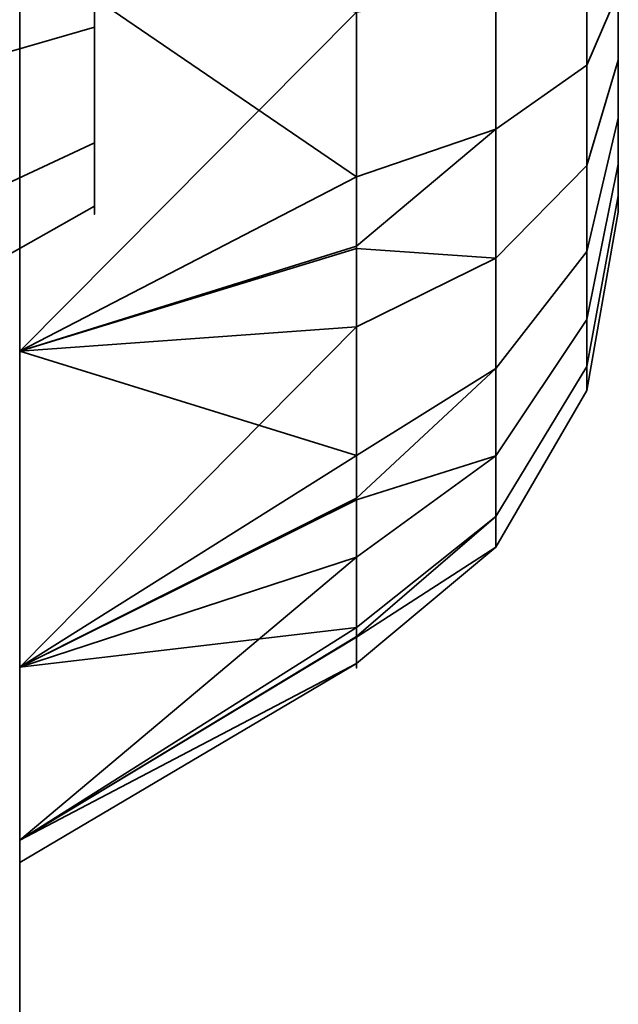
# Model space of a CAD drawing. Header units: millimetres. Extents: x -603 to 3703, y -115 to 193.
# Tile 459 of 656: x 2485.5 to 2486.3, y -14.155 to -12.84. Entities that reach past the tile are written whole.
import ezdxf

# ---------------------------------------------------------------- set-up
doc = ezdxf.new("R2010")
doc.units = ezdxf.units.MM
doc.layers.add('151', color=7, linetype='Continuous', true_color=0xffffff)

# ---------------------------------------------------------------- blocks, each defined once
blk = doc.blocks.new('UG_SURFACE_003')
at = {"layer": '151', "color": 252, "linetype": 'Continuous', "lineweight": 35}
for points in [[(3703.0001, -18, 2212.25), (3703.0001, 174.4, 2212.25), (2296.9999, 174.4, 2212.25), (2296.9999, -18, 2212.25)], [(2447, -18, 2062.2499), (2447, 174.4, 2062.2499), (3553, 174.4, 2062.2499), (3553, -18, 2062.2499)]]:
    blk.add_3dface(points, dxfattribs=at)
blk = doc.blocks.new('UG_SURFACE_165')
at = {"layer": '151', "color": 252, "linetype": 'Continuous', "lineweight": 35}
for points in [[(2485.5001, -29.92, 2021.75), (2485.5001, 14.42, 2021.75), (2485.5001, 14.42, -7.75), (2485.5001, -29.92, -7.75)], [(2487, -29.92, 2020.2501), (2487, 14.42, 2020.2501), (2485.5001, 14.42, 2021.75), (2485.5001, -29.92, 2021.75)], [(2485.5001, -29.92, -7.75), (2485.5001, 14.42, -7.75), (2487, 14.42, -7.75), (2487, -29.92, -7.75)]]:
    blk.add_3dface(points, dxfattribs=at)
blk = doc.blocks.new('UG_SURFACE_166')
at = {"layer": '151', "color": 252, "linetype": 'Continuous', "lineweight": 35}
for points in [[(2485.5001, -29.92, 2021.75), (2485.5001, 14.42, 2021.75), (2485.5001, 14.42, -7.75), (2485.5001, -29.92, -7.75)], [(2487, -29.92, 2020.2501), (2487, 14.42, 2020.2501), (2485.5001, 14.42, 2021.75), (2485.5001, -29.92, 2021.75)], [(2485.5001, -29.92, -7.75), (2485.5001, 14.42, -7.75), (2487, 14.42, -7.75), (2487, -29.92, -7.75)]]:
    blk.add_3dface(points, dxfattribs=at)
blk = doc.blocks.new('UG_SURFACE_167')
at = {"layer": '151', "color": 252, "linetype": 'Continuous', "lineweight": 35}
for points in [[(2485.5001, -29.92, 2021.75), (3514.4999, -29.92, 2021.75), (3514.4999, 14.42, 2021.75), (2485.5001, 14.42, 2021.75)], [(2485.5001, -29.92, 2021.75), (2485.5001, 14.42, 2021.75), (2487, 14.42, 2020.2501), (2487, -29.92, 2020.2501)]]:
    blk.add_3dface(points, dxfattribs=at)
blk = doc.blocks.new('UG_SURFACE_172')
at = {"layer": '151', "color": 252, "linetype": 'Continuous', "lineweight": 35}
for points in [[(2484.8001, -26.0201, 981.25), (2484.8001, -5.6, 981.25), (2485.5001, -5.6, 981.25), (2485.5001, -26.0201, 981.25)], [(2485.5001, -5.6, 981.25), (2485.5001, -14.686, 985.2349), (2485.5001, -15.1779, 984.9508)], [(2485.5001, -15.1779, 984.9508), (2485.5001, -15.7428, 984.8915), (2485.5001, -26.0201, 981.25), (2485.5001, -5.6, 981.25)], [(2485.5001, -5.6, 981.25), (2485.5001, -14.234, 986.25), (2485.5001, -14.3521, 985.6944)], [(2485.5001, -14.3521, 985.6944), (2485.5001, -14.686, 985.2349), (2485.5001, -5.6, 981.25)], [(2485.5001, -5.659, 1006.8141), (2485.5001, -14.234, 986.25), (2485.5001, -5.6, 981.25)], [(2485.3547, -6.3881, 1165.3718), (2485.5001, -5.659, 1165.6859), (2485.5001, -26.0201, 1173.3412)], [(2485.5001, -26.0201, 999.1588), (2485.5001, -5.659, 1006.8141), (2485.3547, -6.3881, 1007.1282)], [(2485.5001, -13.283, 995.933), (2485.5001, -12.7428, 996.1085), (2485.5001, -5.659, 1006.8141), (2485.5001, -26.0201, 999.1588)], [(2485.5001, -26.0201, 1173.3412), (2485.5001, -5.659, 1165.6859), (2485.5001, -7, 1166.25)], [(2485.5001, -14.3521, 986.8056), (2485.5001, -5.659, 1006.8141), (2485.5001, -11.3521, 994.1944)], [(2485.5001, -5.659, 1006.8141), (2485.5001, -14.3521, 986.8056), (2485.5001, -14.234, 986.25)], [(2485.5001, -26.0201, 1173.3412), (2485.3864, -26.2146, 1172.8238), (2485.3547, -6.3881, 1165.3718)], [(2485.3547, -6.3881, 1007.1282), (2485.3864, -26.2146, 999.6762), (2485.5001, -26.0201, 999.1588)], [(2485.5001, -12.1779, 1179.0491), (2485.5001, -11.686, 1178.7652), (2485.5001, -7, 1178.6225), (2485.5001, -14.3521, 1185.6943)], [(2485.5001, -26.0201, 1191.25), (2485.5001, -7, 1166.25), (2485.5001, -13.7051, 1176.9471)], [(2485.5001, -7, 1178.6225), (2485.5001, -9, 1191.25), (2485.5001, -14.234, 1186.25), (2485.5001, -14.3521, 1185.6943)], [(2485.5001, -7, 1166.25), (2485.5001, -26.0201, 1191.25), (2485.5001, -26.0201, 1173.3412)], [(2485.5001, -7, 1166.25), (2485.5001, -13.283, 1176.567), (2485.5001, -13.7051, 1176.9471)], [(2485.5001, -7, 1166.25), (2485.5001, -12.7428, 1176.3915), (2485.5001, -13.283, 1176.567)], [(2485.5001, -26.0201, 1191.25), (2485.5001, -9, 1191.25), (2484.8001, -9, 1191.25), (2484.8001, -26.0201, 1191.25)], [(2485.5001, -9, 1191.25), (2485.5001, -26.0201, 1191.25), (2485.5001, -15.7428, 1187.6086), (2485.5001, -15.1779, 1187.5491)], [(2485.5001, -15.1779, 1187.5491), (2485.5001, -14.686, 1187.2652), (2485.5001, -9, 1191.25)], [(2485.5001, -14.686, 1187.2652), (2485.5001, -14.3521, 1186.8056), (2485.5001, -9, 1191.25)], [(2485.5001, -14.3521, 1186.8056), (2485.5001, -14.234, 1186.25), (2485.5001, -9, 1191.25)], [(2485.5001, -15.1779, 987.5492), (2485.5001, -14.686, 987.2652), (2485.5001, -11.3521, 994.1944), (2485.5001, -11.686, 993.7348)], [(2485.5001, -11.3521, 994.1944), (2485.5001, -14.686, 987.2652), (2485.5001, -14.3521, 986.8056)], [(2485.5001, -16.7051, 987.0529), (2485.5001, -11.686, 993.7348), (2485.5001, -12.1779, 993.4508)], [(2485.5001, -11.686, 993.7348), (2485.5001, -15.7428, 987.6086), (2485.5001, -15.1779, 987.5492)], [(2485.5001, -11.686, 993.7348), (2485.5001, -16.7051, 987.0529), (2485.5001, -16.283, 987.433)], [(2485.5001, -16.283, 987.433), (2485.5001, -15.7428, 987.6086), (2485.5001, -11.686, 993.7348)], [(2485.5001, -14.3521, 1185.6943), (2485.5001, -12.7428, 1179.1085), (2485.5001, -12.1779, 1179.0491)], [(2485.5001, -12.1779, 993.4508), (2485.5001, -12.7428, 993.3915), (2485.5001, -16.7051, 987.0529)], [(2485.6, -12.85, 995.183), (2485.6, -12.6523, 995.2472), (2485.6, -12.4455, 995.2255), (2485.6, -12.6, 994.75)], [(2485.6, -12.85, 1178.183), (2485.6, -12.6523, 1178.2472), (2485.6, -12.4455, 1178.2255), (2485.6, -12.6, 1177.75)], [(2485.6, -12.6523, 994.2527), (2485.6, -12.85, 994.317), (2485.6, -13.0045, 994.4561), (2485.6, -12.6, 994.75)], [(2485.6, -13.0045, 994.4561), (2485.6, -13.0891, 994.6461), (2485.6, -13.0891, 994.854), (2485.6, -12.6, 994.75)], [(2485.6, -13.0891, 994.854), (2485.6, -13.0045, 995.0439), (2485.6, -12.85, 995.183), (2485.6, -12.6, 994.75)], [(2485.6, -12.6523, 1177.2528), (2485.6, -12.85, 1177.317), (2485.6, -13.0045, 1177.4561), (2485.6, -12.6, 1177.75)], [(2485.6, -13.0045, 1177.4561), (2485.6, -13.0891, 1177.646), (2485.6, -13.0891, 1177.8539), (2485.6, -12.6, 1177.75)], [(2485.6, -13.0891, 1177.8539), (2485.6, -13.0045, 1178.0438), (2485.6, -12.85, 1178.183), (2485.6, -12.6, 1177.75)], [(2486.1362, -12.6, 1176.8), (2486.1362, -12.9864, 1176.8821), (2485.95, -13.0499, 1176.7395), (2485.95, -12.7119, 1176.6676)], [(2486.1362, -12.6, 993.8), (2486.1362, -12.9864, 993.8822), (2485.95, -13.0499, 993.7394), (2485.95, -12.7119, 993.6675)], [(2486.2578, -12.6, 1177.0105), (2486.2578, -12.9007, 1177.0746), (2486.1362, -12.9864, 1176.8821), (2486.1362, -12.6, 1176.8)], [(2486.2578, -12.6, 994.0106), (2486.2578, -12.9007, 994.0745), (2486.1362, -12.9864, 993.8822), (2486.1362, -12.6, 993.8)], [(2486.3, -12.6, 1177.25), (2486.3, -12.8034, 1177.2932), (2486.2578, -12.9007, 1177.0746), (2486.2578, -12.6, 1177.0105)], [(2486.3, -12.6, 994.25), (2486.3, -12.8034, 994.2932), (2486.2578, -12.9007, 994.0745), (2486.2578, -12.6, 994.0106)], [(2486.3, -12.704, 1178.2391), (2486.3, -12.8939, 1178.1545), (2486.3, -13.033, 1178), (2486.3, -12.6, 1177.75)], [(2486.3, -13.033, 1178), (2486.3, -13.0973, 1177.8022), (2486.3, -13.0755, 1177.5955), (2486.3, -12.6, 1177.75)], [(2486.3, -13.0755, 1177.5955), (2486.3, -12.9716, 1177.4155), (2486.3, -12.8034, 1177.2932), (2486.3, -12.6, 1177.75)], [(2486.3, -12.704, 995.2391), (2486.3, -12.8939, 995.1545), (2486.3, -13.033, 995), (2486.3, -12.6, 994.75)], [(2486.3, -13.033, 995), (2486.3, -13.0973, 994.8022), (2486.3, -13.0755, 994.5955), (2486.3, -12.6, 994.75)], [(2486.3, -13.0755, 994.5955), (2486.3, -12.9716, 994.4155), (2486.3, -12.8034, 994.2932), (2486.3, -12.6, 994.75)], [(2485.6, -12.6523, 995.2472), (2485.6, -12.85, 995.183), (2484.8001, -13.0809, 995.583), (2484.8001, -12.7005, 995.7066)], [(2485.6, -12.85, 994.317), (2485.6, -12.6523, 994.2527), (2484.8001, -12.7005, 993.7934), (2484.8001, -13.0809, 993.917)], [(2485.6, -12.6523, 1178.2472), (2485.6, -12.85, 1178.183), (2484.8001, -13.0809, 1178.583), (2484.8001, -12.7005, 1178.7066)], [(2485.6, -12.85, 1177.317), (2485.6, -12.6523, 1177.2528), (2484.8001, -12.7005, 1176.7933), (2484.8001, -13.0809, 1176.917)], [(2486.3, -12.8939, 1178.1545), (2486.3, -12.704, 1178.2391), (2486.2578, -12.7537, 1178.4732), (2486.2578, -13.0346, 1178.3482)], [(2486.3, -12.8939, 995.1545), (2486.3, -12.704, 995.2391), (2486.2578, -12.7537, 995.4733), (2486.2578, -13.0346, 995.3482)], [(2485.5001, -12.7428, 1176.3915), (2485.95, -12.7119, 1176.6676), (2485.95, -13.0499, 1176.7395)], [(2485.5001, -12.7428, 993.3915), (2485.95, -12.7119, 993.6675), (2485.95, -13.0499, 993.7394)], [(2485.5001, -13.283, 1178.933), (2485.5001, -12.7428, 1179.1085), (2485.5001, -14.686, 1185.2349), (2485.5001, -15.1779, 1184.9508)], [(2485.5001, -12.7428, 1179.1085), (2485.5001, -14.3521, 1185.6943), (2485.5001, -14.686, 1185.2349)], [(2485.5001, -16.7051, 987.0529), (2485.5001, -12.7428, 993.3915), (2485.5001, -13.283, 993.567)], [(2485.95, -13.0499, 1176.7395), (2485.5001, -13.283, 1176.567), (2485.5001, -12.7428, 1176.3915)], [(2485.95, -12.83, 1178.8321), (2485.5001, -12.7428, 1179.1085), (2485.5001, -13.283, 1178.933)], [(2485.95, -13.0499, 993.7394), (2485.5001, -13.283, 993.567), (2485.5001, -12.7428, 993.3915)], [(2485.95, -12.83, 995.832), (2485.5001, -12.7428, 996.1085), (2485.5001, -13.283, 995.933)], [(2486.2578, -13.0346, 1178.3482), (2486.2578, -12.7537, 1178.4732), (2486.1362, -12.7975, 1178.6792), (2486.1362, -13.1584, 1178.5185)], [(2486.2578, -13.0346, 995.3482), (2486.2578, -12.7537, 995.4733), (2486.1362, -12.7975, 995.6792), (2486.1362, -13.1584, 995.5185)], [(2486.1362, -13.1584, 1178.5185), (2486.1362, -12.7975, 1178.6792), (2485.95, -12.83, 1178.8321), (2485.95, -13.1457, 1178.6915)], [(2486.1362, -13.1584, 995.5185), (2486.1362, -12.7975, 995.6792), (2485.95, -12.83, 995.832), (2485.95, -13.1457, 995.6915)], [(2486.3, -12.8034, 1177.2932), (2486.3, -12.9716, 1177.4155), (2486.2578, -13.1495, 1177.2553), (2486.2578, -12.9007, 1177.0746)], [(2486.3, -12.8034, 994.2932), (2486.3, -12.9716, 994.4155), (2486.2578, -13.1495, 994.2552), (2486.2578, -12.9007, 994.0745)], [(2485.5001, -13.283, 1178.933), (2485.95, -13.1457, 1178.6915), (2485.95, -12.83, 1178.8321)], [(2485.5001, -13.283, 995.933), (2485.95, -13.1457, 995.6915), (2485.95, -12.83, 995.832)], [(2485.6, -12.85, 995.183), (2485.6, -13.0045, 995.0439), (2484.8001, -13.3782, 995.3154), (2484.8001, -13.0809, 995.583)], [(2485.6, -13.0045, 994.4561), (2485.6, -12.85, 994.317), (2484.8001, -13.0809, 993.917), (2484.8001, -13.3782, 994.1846)], [(2485.6, -12.85, 1178.183), (2485.6, -13.0045, 1178.0438), (2484.8001, -13.3782, 1178.3154), (2484.8001, -13.0809, 1178.583)], [(2485.6, -13.0045, 1177.4561), (2485.6, -12.85, 1177.317), (2484.8001, -13.0809, 1176.917), (2484.8001, -13.3782, 1177.1846)], [(2486.2578, -12.9007, 1177.0746), (2486.2578, -13.1495, 1177.2553), (2486.1362, -13.306, 1177.1144), (2486.1362, -12.9864, 1176.8821)], [(2486.2578, -12.9007, 994.0745), (2486.2578, -13.1495, 994.2552), (2486.1362, -13.306, 994.1143), (2486.1362, -12.9864, 993.8822)], [(2486.3, -13.033, 1178), (2486.3, -12.8939, 1178.1545), (2486.2578, -13.0346, 1178.3482), (2486.2578, -13.2404, 1178.1197)], [(2486.3, -13.033, 995), (2486.3, -12.8939, 995.1545), (2486.2578, -13.0346, 995.3482), (2486.2578, -13.2404, 995.1197)], [(2486.3, -12.9716, 1177.4155), (2486.3, -13.0755, 1177.5955), (2486.2578, -13.3032, 1177.5215), (2486.2578, -13.1495, 1177.2553)], [(2486.3, -12.9716, 994.4155), (2486.3, -13.0755, 994.5955), (2486.2578, -13.3032, 994.5215), (2486.2578, -13.1495, 994.2552)], [(2486.1362, -12.9864, 1176.8821), (2486.1362, -13.306, 1177.1144), (2485.95, -13.4221, 1177.0098), (2485.95, -13.1425, 1176.8067)], [(2485.95, -13.1425, 1176.8067), (2485.95, -13.0499, 1176.7395), (2486.1362, -12.9864, 1176.8821)], [(2486.1362, -12.9864, 993.8822), (2486.1362, -13.306, 994.1143), (2485.95, -13.4221, 994.0098), (2485.95, -13.1425, 993.8067)], [(2485.95, -13.1425, 993.8067), (2485.95, -13.0499, 993.7394), (2486.1362, -12.9864, 993.8822)], [(2485.6, -13.0045, 995.0439), (2485.6, -13.0891, 994.854), (2484.8001, -13.5409, 994.95), (2484.8001, -13.3782, 995.3154)], [(2485.6, -13.0891, 994.6461), (2485.6, -13.0045, 994.4561), (2484.8001, -13.3782, 994.1846), (2484.8001, -13.5409, 994.55)], [(2485.6, -13.0045, 1178.0438), (2485.6, -13.0891, 1177.8539), (2484.8001, -13.5409, 1177.95), (2484.8001, -13.3782, 1178.3154)], [(2485.6, -13.0891, 1177.646), (2485.6, -13.0045, 1177.4561), (2484.8001, -13.3782, 1177.1846), (2484.8001, -13.5409, 1177.55)], [(2486.2578, -13.2404, 1178.1197), (2486.2578, -13.0346, 1178.3482), (2486.1362, -13.1584, 1178.5185), (2486.1362, -13.4227, 1178.2249)], [(2486.2578, -13.2404, 995.1197), (2486.2578, -13.0346, 995.3482), (2486.1362, -13.1584, 995.5185), (2486.1362, -13.4227, 995.225)], [(2486.3, -13.0973, 1177.8022), (2486.3, -13.033, 1178), (2486.2578, -13.2404, 1178.1197), (2486.2578, -13.3354, 1177.8272)], [(2486.3, -13.0973, 994.8022), (2486.3, -13.033, 995), (2486.2578, -13.2404, 995.1197), (2486.2578, -13.3354, 994.8273)], [(2485.95, -13.0499, 1176.7395), (2485.95, -13.1425, 1176.8067), (2485.5001, -13.283, 1176.567)], [(2485.95, -13.0499, 993.7394), (2485.95, -13.1425, 993.8067), (2485.5001, -13.283, 993.567)], [(2486.3, -13.0755, 1177.5955), (2486.3, -13.0973, 1177.8022), (2486.2578, -13.3354, 1177.8272), (2486.2578, -13.3032, 1177.5215)], [(2486.3, -13.0755, 994.5955), (2486.3, -13.0973, 994.8022), (2486.2578, -13.3354, 994.8273), (2486.2578, -13.3032, 994.5215)], [(2485.6, -13.0891, 994.854), (2485.6, -13.0891, 994.6461), (2484.8001, -13.5409, 994.55), (2484.8001, -13.5409, 994.95)], [(2485.6, -13.0891, 1177.8539), (2485.6, -13.0891, 1177.646), (2484.8001, -13.5409, 1177.55), (2484.8001, -13.5409, 1177.95)], [(2485.5001, -13.283, 1176.567), (2485.95, -13.1425, 1176.8067), (2485.95, -13.4221, 1177.0098)], [(2485.5001, -13.283, 993.567), (2485.95, -13.1425, 993.8067), (2485.95, -13.4221, 994.0098)], [(2485.95, -13.2502, 1178.6449), (2485.95, -13.1457, 1178.6915), (2485.5001, -13.283, 1178.933)], [(2485.95, -13.2502, 995.6449), (2485.95, -13.1457, 995.6915), (2485.5001, -13.283, 995.933)], [(2485.95, -13.1457, 1178.6915), (2485.95, -13.2502, 1178.6449), (2486.1362, -13.1584, 1178.5185)], [(2485.95, -13.1457, 995.6915), (2485.95, -13.2502, 995.6449), (2486.1362, -13.1584, 995.5185)], [(2486.2578, -13.1495, 1177.2553), (2486.2578, -13.3032, 1177.5215), (2486.1362, -13.5035, 1177.4565), (2486.1362, -13.306, 1177.1144)], [(2486.2578, -13.1495, 994.2552), (2486.2578, -13.3032, 994.5215), (2486.1362, -13.5035, 994.4565), (2486.1362, -13.306, 994.1143)], [(2486.1362, -13.4227, 1178.2249), (2486.1362, -13.1584, 1178.5185), (2485.95, -13.2502, 1178.6449), (2485.95, -13.4815, 1178.3881)], [(2486.1362, -13.4227, 995.225), (2486.1362, -13.1584, 995.5185), (2485.95, -13.2502, 995.6449), (2485.95, -13.4815, 995.3881)], [(2486.2578, -13.3354, 1177.8272), (2486.2578, -13.2404, 1178.1197), (2486.1362, -13.4227, 1178.2249), (2486.1362, -13.5447, 1177.8493)], [(2486.2578, -13.3354, 994.8273), (2486.2578, -13.2404, 995.1197), (2486.1362, -13.4227, 995.225), (2486.1362, -13.5447, 994.8493)], [(2485.5001, -13.7051, 1178.553), (2485.95, -13.4815, 1178.3881), (2485.95, -13.2502, 1178.6449)], [(2485.95, -13.2502, 1178.6449), (2485.5001, -13.283, 1178.933), (2485.5001, -13.7051, 1178.553)], [(2485.5001, -13.7051, 995.553), (2485.95, -13.4815, 995.3881), (2485.95, -13.2502, 995.6449)], [(2485.95, -13.2502, 995.6449), (2485.5001, -13.283, 995.933), (2485.5001, -13.7051, 995.553)], [(2485.5001, -15.1779, 1184.9508), (2485.5001, -15.7428, 1184.8915), (2485.5001, -13.283, 1178.933)], [(2485.5001, -26.0201, 999.1588), (2485.5001, -13.7051, 995.553), (2485.5001, -13.283, 995.933)], [(2485.5001, -15.7428, 1184.8915), (2485.5001, -16.283, 1185.0669), (2485.5001, -13.283, 1178.933)], [(2485.5001, -13.7051, 1178.553), (2485.5001, -13.283, 1178.933), (2485.5001, -16.283, 1185.0669)], [(2485.5001, -16.7051, 987.0529), (2485.5001, -13.283, 993.567), (2485.5001, -13.7051, 993.9471), (2485.5001, -26.0201, 981.25)], [(2485.95, -13.4221, 1177.0098), (2485.5001, -13.7051, 1176.9471), (2485.5001, -13.283, 1176.567)], [(2485.95, -13.4221, 994.0098), (2485.5001, -13.7051, 993.9471), (2485.5001, -13.283, 993.567)], [(2486.1362, -13.306, 1177.1144), (2486.1362, -13.5035, 1177.4565), (2485.95, -13.6521, 1177.4082), (2485.95, -13.4793, 1177.1089)], [(2485.95, -13.4793, 1177.1089), (2485.95, -13.4221, 1177.0098), (2486.1362, -13.306, 1177.1144)], [(2486.1362, -13.306, 994.1143), (2486.1362, -13.5035, 994.4565), (2485.95, -13.6521, 994.4081), (2485.95, -13.4793, 994.1089)], [(2485.95, -13.4793, 994.1089), (2485.95, -13.4221, 994.0098), (2486.1362, -13.306, 994.1143)], [(2486.2578, -13.3032, 1177.5215), (2486.2578, -13.3354, 1177.8272), (2486.1362, -13.5447, 1177.8493), (2486.1362, -13.5035, 1177.4565)], [(2486.2578, -13.3032, 994.5215), (2486.2578, -13.3354, 994.8273), (2486.1362, -13.5447, 994.8493), (2486.1362, -13.5035, 994.4565)], [(2485.95, -13.4221, 1177.0098), (2485.95, -13.4793, 1177.1089), (2485.5001, -13.7051, 1176.9471)], [(2485.95, -13.4221, 994.0098), (2485.95, -13.4793, 994.1089), (2485.5001, -13.7051, 993.9471)], [(2486.1362, -13.5447, 1177.8493), (2486.1362, -13.4227, 1178.2249), (2485.95, -13.558, 1178.3031), (2485.95, -13.6648, 1177.9743)], [(2485.95, -13.4815, 1178.3881), (2485.95, -13.558, 1178.3031), (2486.1362, -13.4227, 1178.2249)], [(2486.1362, -13.5447, 994.8493), (2486.1362, -13.4227, 995.225), (2485.95, -13.558, 995.3031), (2485.95, -13.6648, 994.9744)], [(2485.95, -13.4815, 995.3881), (2485.95, -13.558, 995.3031), (2486.1362, -13.4227, 995.225)], [(2485.5001, -13.7051, 1176.9471), (2485.95, -13.4793, 1177.1089), (2485.95, -13.6521, 1177.4082)], [(2485.5001, -13.7051, 993.9471), (2485.95, -13.4793, 994.1089), (2485.95, -13.6521, 994.4081)], [(2485.95, -13.558, 1178.3031), (2485.95, -13.4815, 1178.3881), (2485.5001, -13.7051, 1178.553)], [(2485.95, -13.558, 995.3031), (2485.95, -13.4815, 995.3881), (2485.5001, -13.7051, 995.553)], [(2486.1362, -13.5035, 1177.4565), (2486.1362, -13.5447, 1177.8493), (2485.95, -13.7002, 1177.8656), (2485.95, -13.664, 1177.5219)], [(2485.95, -13.664, 1177.5219), (2485.95, -13.6521, 1177.4082), (2486.1362, -13.5035, 1177.4565)], [(2486.1362, -13.5035, 994.4565), (2486.1362, -13.5447, 994.8493), (2485.95, -13.7002, 994.8657), (2485.95, -13.664, 994.5219)], [(2485.95, -13.664, 994.5219), (2485.95, -13.6521, 994.4081), (2486.1362, -13.5035, 994.4565)], [(2485.95, -13.6648, 1177.9743), (2485.95, -13.7002, 1177.8656), (2486.1362, -13.5447, 1177.8493)], [(2485.95, -13.6648, 994.9744), (2485.95, -13.7002, 994.8657), (2486.1362, -13.5447, 994.8493)], [(2485.5001, -13.9362, 1178.0341), (2485.95, -13.6648, 1177.9743), (2485.95, -13.558, 1178.3031)], [(2485.95, -13.558, 1178.3031), (2485.5001, -13.7051, 1178.553), (2485.5001, -13.9362, 1178.0341)], [(2485.5001, -13.9362, 995.034), (2485.95, -13.6648, 994.9744), (2485.95, -13.558, 995.3031)], [(2485.95, -13.558, 995.3031), (2485.5001, -13.7051, 995.553), (2485.5001, -13.9362, 995.034)], [(2485.95, -13.6521, 1177.4082), (2485.5001, -13.9362, 1177.466), (2485.5001, -13.7051, 1176.9471)], [(2485.95, -13.6521, 1177.4082), (2485.95, -13.664, 1177.5219), (2485.5001, -13.9362, 1177.466)], [(2485.95, -13.6521, 994.4081), (2485.5001, -13.9362, 994.466), (2485.5001, -13.7051, 993.9471)], [(2485.95, -13.6521, 994.4081), (2485.95, -13.664, 994.5219), (2485.5001, -13.9362, 994.466)], [(2485.5001, -13.966, 1177.75), (2485.5001, -13.9362, 1177.466), (2485.95, -13.664, 1177.5219), (2485.95, -13.7002, 1177.8656)], [(2485.5001, -13.966, 994.75), (2485.5001, -13.9362, 994.466), (2485.95, -13.664, 994.5219), (2485.95, -13.7002, 994.8657)], [(2485.95, -13.7002, 1177.8656), (2485.95, -13.6648, 1177.9743), (2485.5001, -13.9362, 1178.0341)], [(2485.95, -13.7002, 994.8657), (2485.95, -13.6648, 994.9744), (2485.5001, -13.9362, 995.034)], [(2485.95, -13.7002, 1177.8656), (2485.5001, -13.9362, 1178.0341), (2485.5001, -13.966, 1177.75)], [(2485.95, -13.7002, 994.8657), (2485.5001, -13.9362, 995.034), (2485.5001, -13.966, 994.75)], [(2485.5001, -26.0201, 1191.25), (2485.5001, -13.7051, 1176.9471), (2485.5001, -13.9362, 1177.466)], [(2485.5001, -13.9362, 1178.0341), (2485.5001, -13.7051, 1178.553), (2485.5001, -16.283, 1185.0669)], [(2485.5001, -26.0201, 981.25), (2485.5001, -13.7051, 993.9471), (2485.5001, -13.9362, 994.466)], [(2485.5001, -13.9362, 995.034), (2485.5001, -13.7051, 995.553), (2485.5001, -26.0201, 999.1588)], [(2485.5001, -16.283, 1185.0669), (2485.5001, -13.9362, 1177.466), (2485.5001, -13.966, 1177.75)], [(2485.5001, -26.0201, 999.1588), (2485.5001, -26.0201, 981.25), (2485.5001, -13.9362, 994.466), (2485.5001, -13.966, 994.75)], [(2485.5001, -13.966, 1177.75), (2485.5001, -13.9362, 1178.0341), (2485.5001, -16.283, 1185.0669)], [(2485.5001, -13.966, 994.75), (2485.5001, -13.9362, 995.034), (2485.5001, -26.0201, 999.1588)], [(2485.5001, -13.9362, 1177.466), (2485.5001, -16.283, 1185.0669), (2485.5001, -16.7051, 1185.4471), (2485.5001, -26.0201, 1191.25)]]:
    blk.add_3dface(points, dxfattribs=at)
blk = doc.blocks.new('UG_SURFACE_174')
at = {"layer": '151', "color": 252, "linetype": 'Continuous', "lineweight": 35}
for points in [[(2484.8001, -26.0201, 981.25), (2484.8001, -5.6, 981.25), (2485.5001, -5.6, 981.25), (2485.5001, -26.0201, 981.25)], [(2485.5001, -5.6, 981.25), (2485.5001, -14.686, 985.2349), (2485.5001, -15.1779, 984.9508)], [(2485.5001, -15.1779, 984.9508), (2485.5001, -15.7428, 984.8915), (2485.5001, -26.0201, 981.25), (2485.5001, -5.6, 981.25)], [(2485.5001, -5.6, 981.25), (2485.5001, -14.234, 986.25), (2485.5001, -14.3521, 985.6944)], [(2485.5001, -14.3521, 985.6944), (2485.5001, -14.686, 985.2349), (2485.5001, -5.6, 981.25)], [(2485.5001, -5.659, 1006.8141), (2485.5001, -14.234, 986.25), (2485.5001, -5.6, 981.25)], [(2485.3547, -6.3881, 1165.3718), (2485.5001, -5.659, 1165.6859), (2485.5001, -26.0201, 1173.3412)], [(2485.5001, -26.0201, 999.1588), (2485.5001, -5.659, 1006.8141), (2485.3547, -6.3881, 1007.1282)], [(2485.5001, -13.283, 995.933), (2485.5001, -12.7428, 996.1085), (2485.5001, -5.659, 1006.8141), (2485.5001, -26.0201, 999.1588)], [(2485.5001, -26.0201, 1173.3412), (2485.5001, -5.659, 1165.6859), (2485.5001, -7, 1166.25)], [(2485.5001, -14.3521, 986.8056), (2485.5001, -5.659, 1006.8141), (2485.5001, -11.3521, 994.1944)], [(2485.5001, -5.659, 1006.8141), (2485.5001, -14.3521, 986.8056), (2485.5001, -14.234, 986.25)], [(2485.5001, -26.0201, 1173.3412), (2485.3864, -26.2146, 1172.8238), (2485.3547, -6.3881, 1165.3718)], [(2485.3547, -6.3881, 1007.1282), (2485.3864, -26.2146, 999.6762), (2485.5001, -26.0201, 999.1588)], [(2485.5001, -12.1779, 1179.0491), (2485.5001, -11.686, 1178.7652), (2485.5001, -7, 1178.6225), (2485.5001, -14.3521, 1185.6943)], [(2485.5001, -26.0201, 1191.25), (2485.5001, -7, 1166.25), (2485.5001, -13.7051, 1176.9471)], [(2485.5001, -7, 1178.6225), (2485.5001, -9, 1191.25), (2485.5001, -14.234, 1186.25), (2485.5001, -14.3521, 1185.6943)], [(2485.5001, -7, 1166.25), (2485.5001, -26.0201, 1191.25), (2485.5001, -26.0201, 1173.3412)], [(2485.5001, -7, 1166.25), (2485.5001, -13.283, 1176.567), (2485.5001, -13.7051, 1176.9471)], [(2485.5001, -7, 1166.25), (2485.5001, -12.7428, 1176.3915), (2485.5001, -13.283, 1176.567)], [(2485.5001, -26.0201, 1191.25), (2485.5001, -9, 1191.25), (2484.8001, -9, 1191.25), (2484.8001, -26.0201, 1191.25)], [(2485.5001, -9, 1191.25), (2485.5001, -26.0201, 1191.25), (2485.5001, -15.7428, 1187.6086), (2485.5001, -15.1779, 1187.5491)], [(2485.5001, -15.1779, 1187.5491), (2485.5001, -14.686, 1187.2652), (2485.5001, -9, 1191.25)], [(2485.5001, -14.686, 1187.2652), (2485.5001, -14.3521, 1186.8056), (2485.5001, -9, 1191.25)], [(2485.5001, -14.3521, 1186.8056), (2485.5001, -14.234, 1186.25), (2485.5001, -9, 1191.25)], [(2485.5001, -15.1779, 987.5492), (2485.5001, -14.686, 987.2652), (2485.5001, -11.3521, 994.1944), (2485.5001, -11.686, 993.7348)], [(2485.5001, -11.3521, 994.1944), (2485.5001, -14.686, 987.2652), (2485.5001, -14.3521, 986.8056)], [(2485.5001, -16.7051, 987.0529), (2485.5001, -11.686, 993.7348), (2485.5001, -12.1779, 993.4508)], [(2485.5001, -11.686, 993.7348), (2485.5001, -15.7428, 987.6086), (2485.5001, -15.1779, 987.5492)], [(2485.5001, -11.686, 993.7348), (2485.5001, -16.7051, 987.0529), (2485.5001, -16.283, 987.433)], [(2485.5001, -16.283, 987.433), (2485.5001, -15.7428, 987.6086), (2485.5001, -11.686, 993.7348)], [(2485.5001, -14.3521, 1185.6943), (2485.5001, -12.7428, 1179.1085), (2485.5001, -12.1779, 1179.0491)], [(2485.5001, -12.1779, 993.4508), (2485.5001, -12.7428, 993.3915), (2485.5001, -16.7051, 987.0529)], [(2485.6, -12.85, 995.183), (2485.6, -12.6523, 995.2472), (2485.6, -12.4455, 995.2255), (2485.6, -12.6, 994.75)], [(2485.6, -12.85, 1178.183), (2485.6, -12.6523, 1178.2472), (2485.6, -12.4455, 1178.2255), (2485.6, -12.6, 1177.75)], [(2485.6, -12.6523, 994.2527), (2485.6, -12.85, 994.317), (2485.6, -13.0045, 994.4561), (2485.6, -12.6, 994.75)], [(2485.6, -13.0045, 994.4561), (2485.6, -13.0891, 994.6461), (2485.6, -13.0891, 994.854), (2485.6, -12.6, 994.75)], [(2485.6, -13.0891, 994.854), (2485.6, -13.0045, 995.0439), (2485.6, -12.85, 995.183), (2485.6, -12.6, 994.75)], [(2485.6, -12.6523, 1177.2528), (2485.6, -12.85, 1177.317), (2485.6, -13.0045, 1177.4561), (2485.6, -12.6, 1177.75)], [(2485.6, -13.0045, 1177.4561), (2485.6, -13.0891, 1177.646), (2485.6, -13.0891, 1177.8539), (2485.6, -12.6, 1177.75)], [(2485.6, -13.0891, 1177.8539), (2485.6, -13.0045, 1178.0438), (2485.6, -12.85, 1178.183), (2485.6, -12.6, 1177.75)], [(2486.1362, -12.6, 1176.8), (2486.1362, -12.9864, 1176.8821), (2485.95, -13.0499, 1176.7395), (2485.95, -12.7119, 1176.6676)], [(2486.1362, -12.6, 993.8), (2486.1362, -12.9864, 993.8822), (2485.95, -13.0499, 993.7394), (2485.95, -12.7119, 993.6675)], [(2486.2578, -12.6, 1177.0105), (2486.2578, -12.9007, 1177.0746), (2486.1362, -12.9864, 1176.8821), (2486.1362, -12.6, 1176.8)], [(2486.2578, -12.6, 994.0106), (2486.2578, -12.9007, 994.0745), (2486.1362, -12.9864, 993.8822), (2486.1362, -12.6, 993.8)], [(2486.3, -12.6, 1177.25), (2486.3, -12.8034, 1177.2932), (2486.2578, -12.9007, 1177.0746), (2486.2578, -12.6, 1177.0105)], [(2486.3, -12.6, 994.25), (2486.3, -12.8034, 994.2932), (2486.2578, -12.9007, 994.0745), (2486.2578, -12.6, 994.0106)], [(2486.3, -12.704, 1178.2391), (2486.3, -12.8939, 1178.1545), (2486.3, -13.033, 1178), (2486.3, -12.6, 1177.75)], [(2486.3, -13.033, 1178), (2486.3, -13.0973, 1177.8022), (2486.3, -13.0755, 1177.5955), (2486.3, -12.6, 1177.75)], [(2486.3, -13.0755, 1177.5955), (2486.3, -12.9716, 1177.4155), (2486.3, -12.8034, 1177.2932), (2486.3, -12.6, 1177.75)], [(2486.3, -12.704, 995.2391), (2486.3, -12.8939, 995.1545), (2486.3, -13.033, 995), (2486.3, -12.6, 994.75)], [(2486.3, -13.033, 995), (2486.3, -13.0973, 994.8022), (2486.3, -13.0755, 994.5955), (2486.3, -12.6, 994.75)], [(2486.3, -13.0755, 994.5955), (2486.3, -12.9716, 994.4155), (2486.3, -12.8034, 994.2932), (2486.3, -12.6, 994.75)], [(2485.6, -12.6523, 995.2472), (2485.6, -12.85, 995.183), (2484.8001, -13.0809, 995.583), (2484.8001, -12.7005, 995.7066)], [(2485.6, -12.85, 994.317), (2485.6, -12.6523, 994.2527), (2484.8001, -12.7005, 993.7934), (2484.8001, -13.0809, 993.917)], [(2485.6, -12.6523, 1178.2472), (2485.6, -12.85, 1178.183), (2484.8001, -13.0809, 1178.583), (2484.8001, -12.7005, 1178.7066)], [(2485.6, -12.85, 1177.317), (2485.6, -12.6523, 1177.2528), (2484.8001, -12.7005, 1176.7933), (2484.8001, -13.0809, 1176.917)], [(2486.3, -12.8939, 1178.1545), (2486.3, -12.704, 1178.2391), (2486.2578, -12.7537, 1178.4732), (2486.2578, -13.0346, 1178.3482)], [(2486.3, -12.8939, 995.1545), (2486.3, -12.704, 995.2391), (2486.2578, -12.7537, 995.4733), (2486.2578, -13.0346, 995.3482)], [(2485.5001, -12.7428, 1176.3915), (2485.95, -12.7119, 1176.6676), (2485.95, -13.0499, 1176.7395)], [(2485.5001, -12.7428, 993.3915), (2485.95, -12.7119, 993.6675), (2485.95, -13.0499, 993.7394)], [(2485.5001, -13.283, 1178.933), (2485.5001, -12.7428, 1179.1085), (2485.5001, -14.686, 1185.2349), (2485.5001, -15.1779, 1184.9508)], [(2485.5001, -12.7428, 1179.1085), (2485.5001, -14.3521, 1185.6943), (2485.5001, -14.686, 1185.2349)], [(2485.5001, -16.7051, 987.0529), (2485.5001, -12.7428, 993.3915), (2485.5001, -13.283, 993.567)], [(2485.95, -13.0499, 1176.7395), (2485.5001, -13.283, 1176.567), (2485.5001, -12.7428, 1176.3915)], [(2485.95, -12.83, 1178.8321), (2485.5001, -12.7428, 1179.1085), (2485.5001, -13.283, 1178.933)], [(2485.95, -13.0499, 993.7394), (2485.5001, -13.283, 993.567), (2485.5001, -12.7428, 993.3915)], [(2485.95, -12.83, 995.832), (2485.5001, -12.7428, 996.1085), (2485.5001, -13.283, 995.933)], [(2486.2578, -13.0346, 1178.3482), (2486.2578, -12.7537, 1178.4732), (2486.1362, -12.7975, 1178.6792), (2486.1362, -13.1584, 1178.5185)], [(2486.2578, -13.0346, 995.3482), (2486.2578, -12.7537, 995.4733), (2486.1362, -12.7975, 995.6792), (2486.1362, -13.1584, 995.5185)], [(2486.1362, -13.1584, 1178.5185), (2486.1362, -12.7975, 1178.6792), (2485.95, -12.83, 1178.8321), (2485.95, -13.1457, 1178.6915)], [(2486.1362, -13.1584, 995.5185), (2486.1362, -12.7975, 995.6792), (2485.95, -12.83, 995.832), (2485.95, -13.1457, 995.6915)], [(2486.3, -12.8034, 1177.2932), (2486.3, -12.9716, 1177.4155), (2486.2578, -13.1495, 1177.2553), (2486.2578, -12.9007, 1177.0746)], [(2486.3, -12.8034, 994.2932), (2486.3, -12.9716, 994.4155), (2486.2578, -13.1495, 994.2552), (2486.2578, -12.9007, 994.0745)], [(2485.5001, -13.283, 1178.933), (2485.95, -13.1457, 1178.6915), (2485.95, -12.83, 1178.8321)], [(2485.5001, -13.283, 995.933), (2485.95, -13.1457, 995.6915), (2485.95, -12.83, 995.832)], [(2485.6, -12.85, 995.183), (2485.6, -13.0045, 995.0439), (2484.8001, -13.3782, 995.3154), (2484.8001, -13.0809, 995.583)], [(2485.6, -13.0045, 994.4561), (2485.6, -12.85, 994.317), (2484.8001, -13.0809, 993.917), (2484.8001, -13.3782, 994.1846)], [(2485.6, -12.85, 1178.183), (2485.6, -13.0045, 1178.0438), (2484.8001, -13.3782, 1178.3154), (2484.8001, -13.0809, 1178.583)], [(2485.6, -13.0045, 1177.4561), (2485.6, -12.85, 1177.317), (2484.8001, -13.0809, 1176.917), (2484.8001, -13.3782, 1177.1846)], [(2486.2578, -12.9007, 1177.0746), (2486.2578, -13.1495, 1177.2553), (2486.1362, -13.306, 1177.1144), (2486.1362, -12.9864, 1176.8821)], [(2486.2578, -12.9007, 994.0745), (2486.2578, -13.1495, 994.2552), (2486.1362, -13.306, 994.1143), (2486.1362, -12.9864, 993.8822)], [(2486.3, -13.033, 1178), (2486.3, -12.8939, 1178.1545), (2486.2578, -13.0346, 1178.3482), (2486.2578, -13.2404, 1178.1197)], [(2486.3, -13.033, 995), (2486.3, -12.8939, 995.1545), (2486.2578, -13.0346, 995.3482), (2486.2578, -13.2404, 995.1197)], [(2486.3, -12.9716, 1177.4155), (2486.3, -13.0755, 1177.5955), (2486.2578, -13.3032, 1177.5215), (2486.2578, -13.1495, 1177.2553)], [(2486.3, -12.9716, 994.4155), (2486.3, -13.0755, 994.5955), (2486.2578, -13.3032, 994.5215), (2486.2578, -13.1495, 994.2552)], [(2486.1362, -12.9864, 1176.8821), (2486.1362, -13.306, 1177.1144), (2485.95, -13.4221, 1177.0098), (2485.95, -13.1425, 1176.8067)], [(2485.95, -13.1425, 1176.8067), (2485.95, -13.0499, 1176.7395), (2486.1362, -12.9864, 1176.8821)], [(2486.1362, -12.9864, 993.8822), (2486.1362, -13.306, 994.1143), (2485.95, -13.4221, 994.0098), (2485.95, -13.1425, 993.8067)], [(2485.95, -13.1425, 993.8067), (2485.95, -13.0499, 993.7394), (2486.1362, -12.9864, 993.8822)], [(2485.6, -13.0045, 995.0439), (2485.6, -13.0891, 994.854), (2484.8001, -13.5409, 994.95), (2484.8001, -13.3782, 995.3154)], [(2485.6, -13.0891, 994.6461), (2485.6, -13.0045, 994.4561), (2484.8001, -13.3782, 994.1846), (2484.8001, -13.5409, 994.55)], [(2485.6, -13.0045, 1178.0438), (2485.6, -13.0891, 1177.8539), (2484.8001, -13.5409, 1177.95), (2484.8001, -13.3782, 1178.3154)], [(2485.6, -13.0891, 1177.646), (2485.6, -13.0045, 1177.4561), (2484.8001, -13.3782, 1177.1846), (2484.8001, -13.5409, 1177.55)], [(2486.2578, -13.2404, 1178.1197), (2486.2578, -13.0346, 1178.3482), (2486.1362, -13.1584, 1178.5185), (2486.1362, -13.4227, 1178.2249)], [(2486.2578, -13.2404, 995.1197), (2486.2578, -13.0346, 995.3482), (2486.1362, -13.1584, 995.5185), (2486.1362, -13.4227, 995.225)], [(2486.3, -13.0973, 1177.8022), (2486.3, -13.033, 1178), (2486.2578, -13.2404, 1178.1197), (2486.2578, -13.3354, 1177.8272)], [(2486.3, -13.0973, 994.8022), (2486.3, -13.033, 995), (2486.2578, -13.2404, 995.1197), (2486.2578, -13.3354, 994.8273)], [(2485.95, -13.0499, 1176.7395), (2485.95, -13.1425, 1176.8067), (2485.5001, -13.283, 1176.567)], [(2485.95, -13.0499, 993.7394), (2485.95, -13.1425, 993.8067), (2485.5001, -13.283, 993.567)], [(2486.3, -13.0755, 1177.5955), (2486.3, -13.0973, 1177.8022), (2486.2578, -13.3354, 1177.8272), (2486.2578, -13.3032, 1177.5215)], [(2486.3, -13.0755, 994.5955), (2486.3, -13.0973, 994.8022), (2486.2578, -13.3354, 994.8273), (2486.2578, -13.3032, 994.5215)], [(2485.6, -13.0891, 994.854), (2485.6, -13.0891, 994.6461), (2484.8001, -13.5409, 994.55), (2484.8001, -13.5409, 994.95)], [(2485.6, -13.0891, 1177.8539), (2485.6, -13.0891, 1177.646), (2484.8001, -13.5409, 1177.55), (2484.8001, -13.5409, 1177.95)], [(2485.5001, -13.283, 1176.567), (2485.95, -13.1425, 1176.8067), (2485.95, -13.4221, 1177.0098)], [(2485.5001, -13.283, 993.567), (2485.95, -13.1425, 993.8067), (2485.95, -13.4221, 994.0098)], [(2485.95, -13.2502, 1178.6449), (2485.95, -13.1457, 1178.6915), (2485.5001, -13.283, 1178.933)], [(2485.95, -13.2502, 995.6449), (2485.95, -13.1457, 995.6915), (2485.5001, -13.283, 995.933)], [(2485.95, -13.1457, 1178.6915), (2485.95, -13.2502, 1178.6449), (2486.1362, -13.1584, 1178.5185)], [(2485.95, -13.1457, 995.6915), (2485.95, -13.2502, 995.6449), (2486.1362, -13.1584, 995.5185)], [(2486.2578, -13.1495, 1177.2553), (2486.2578, -13.3032, 1177.5215), (2486.1362, -13.5035, 1177.4565), (2486.1362, -13.306, 1177.1144)], [(2486.2578, -13.1495, 994.2552), (2486.2578, -13.3032, 994.5215), (2486.1362, -13.5035, 994.4565), (2486.1362, -13.306, 994.1143)], [(2486.1362, -13.4227, 1178.2249), (2486.1362, -13.1584, 1178.5185), (2485.95, -13.2502, 1178.6449), (2485.95, -13.4815, 1178.3881)], [(2486.1362, -13.4227, 995.225), (2486.1362, -13.1584, 995.5185), (2485.95, -13.2502, 995.6449), (2485.95, -13.4815, 995.3881)], [(2486.2578, -13.3354, 1177.8272), (2486.2578, -13.2404, 1178.1197), (2486.1362, -13.4227, 1178.2249), (2486.1362, -13.5447, 1177.8493)], [(2486.2578, -13.3354, 994.8273), (2486.2578, -13.2404, 995.1197), (2486.1362, -13.4227, 995.225), (2486.1362, -13.5447, 994.8493)], [(2485.5001, -13.7051, 1178.553), (2485.95, -13.4815, 1178.3881), (2485.95, -13.2502, 1178.6449)], [(2485.95, -13.2502, 1178.6449), (2485.5001, -13.283, 1178.933), (2485.5001, -13.7051, 1178.553)], [(2485.5001, -13.7051, 995.553), (2485.95, -13.4815, 995.3881), (2485.95, -13.2502, 995.6449)], [(2485.95, -13.2502, 995.6449), (2485.5001, -13.283, 995.933), (2485.5001, -13.7051, 995.553)], [(2485.5001, -15.1779, 1184.9508), (2485.5001, -15.7428, 1184.8915), (2485.5001, -13.283, 1178.933)], [(2485.5001, -26.0201, 999.1588), (2485.5001, -13.7051, 995.553), (2485.5001, -13.283, 995.933)], [(2485.5001, -15.7428, 1184.8915), (2485.5001, -16.283, 1185.0669), (2485.5001, -13.283, 1178.933)], [(2485.5001, -13.7051, 1178.553), (2485.5001, -13.283, 1178.933), (2485.5001, -16.283, 1185.0669)], [(2485.5001, -16.7051, 987.0529), (2485.5001, -13.283, 993.567), (2485.5001, -13.7051, 993.9471), (2485.5001, -26.0201, 981.25)], [(2485.95, -13.4221, 1177.0098), (2485.5001, -13.7051, 1176.9471), (2485.5001, -13.283, 1176.567)], [(2485.95, -13.4221, 994.0098), (2485.5001, -13.7051, 993.9471), (2485.5001, -13.283, 993.567)], [(2486.1362, -13.306, 1177.1144), (2486.1362, -13.5035, 1177.4565), (2485.95, -13.6521, 1177.4082), (2485.95, -13.4793, 1177.1089)], [(2485.95, -13.4793, 1177.1089), (2485.95, -13.4221, 1177.0098), (2486.1362, -13.306, 1177.1144)], [(2486.1362, -13.306, 994.1143), (2486.1362, -13.5035, 994.4565), (2485.95, -13.6521, 994.4081), (2485.95, -13.4793, 994.1089)], [(2485.95, -13.4793, 994.1089), (2485.95, -13.4221, 994.0098), (2486.1362, -13.306, 994.1143)], [(2486.2578, -13.3032, 1177.5215), (2486.2578, -13.3354, 1177.8272), (2486.1362, -13.5447, 1177.8493), (2486.1362, -13.5035, 1177.4565)], [(2486.2578, -13.3032, 994.5215), (2486.2578, -13.3354, 994.8273), (2486.1362, -13.5447, 994.8493), (2486.1362, -13.5035, 994.4565)], [(2485.95, -13.4221, 1177.0098), (2485.95, -13.4793, 1177.1089), (2485.5001, -13.7051, 1176.9471)], [(2485.95, -13.4221, 994.0098), (2485.95, -13.4793, 994.1089), (2485.5001, -13.7051, 993.9471)], [(2486.1362, -13.5447, 1177.8493), (2486.1362, -13.4227, 1178.2249), (2485.95, -13.558, 1178.3031), (2485.95, -13.6648, 1177.9743)], [(2485.95, -13.4815, 1178.3881), (2485.95, -13.558, 1178.3031), (2486.1362, -13.4227, 1178.2249)], [(2486.1362, -13.5447, 994.8493), (2486.1362, -13.4227, 995.225), (2485.95, -13.558, 995.3031), (2485.95, -13.6648, 994.9744)], [(2485.95, -13.4815, 995.3881), (2485.95, -13.558, 995.3031), (2486.1362, -13.4227, 995.225)], [(2485.5001, -13.7051, 1176.9471), (2485.95, -13.4793, 1177.1089), (2485.95, -13.6521, 1177.4082)], [(2485.5001, -13.7051, 993.9471), (2485.95, -13.4793, 994.1089), (2485.95, -13.6521, 994.4081)], [(2485.95, -13.558, 1178.3031), (2485.95, -13.4815, 1178.3881), (2485.5001, -13.7051, 1178.553)], [(2485.95, -13.558, 995.3031), (2485.95, -13.4815, 995.3881), (2485.5001, -13.7051, 995.553)], [(2486.1362, -13.5035, 1177.4565), (2486.1362, -13.5447, 1177.8493), (2485.95, -13.7002, 1177.8656), (2485.95, -13.664, 1177.5219)], [(2485.95, -13.664, 1177.5219), (2485.95, -13.6521, 1177.4082), (2486.1362, -13.5035, 1177.4565)], [(2486.1362, -13.5035, 994.4565), (2486.1362, -13.5447, 994.8493), (2485.95, -13.7002, 994.8657), (2485.95, -13.664, 994.5219)], [(2485.95, -13.664, 994.5219), (2485.95, -13.6521, 994.4081), (2486.1362, -13.5035, 994.4565)], [(2485.95, -13.6648, 1177.9743), (2485.95, -13.7002, 1177.8656), (2486.1362, -13.5447, 1177.8493)], [(2485.95, -13.6648, 994.9744), (2485.95, -13.7002, 994.8657), (2486.1362, -13.5447, 994.8493)], [(2485.5001, -13.9362, 1178.0341), (2485.95, -13.6648, 1177.9743), (2485.95, -13.558, 1178.3031)], [(2485.95, -13.558, 1178.3031), (2485.5001, -13.7051, 1178.553), (2485.5001, -13.9362, 1178.0341)], [(2485.5001, -13.9362, 995.034), (2485.95, -13.6648, 994.9744), (2485.95, -13.558, 995.3031)], [(2485.95, -13.558, 995.3031), (2485.5001, -13.7051, 995.553), (2485.5001, -13.9362, 995.034)], [(2485.95, -13.6521, 1177.4082), (2485.5001, -13.9362, 1177.466), (2485.5001, -13.7051, 1176.9471)], [(2485.95, -13.6521, 1177.4082), (2485.95, -13.664, 1177.5219), (2485.5001, -13.9362, 1177.466)], [(2485.95, -13.6521, 994.4081), (2485.5001, -13.9362, 994.466), (2485.5001, -13.7051, 993.9471)], [(2485.95, -13.6521, 994.4081), (2485.95, -13.664, 994.5219), (2485.5001, -13.9362, 994.466)], [(2485.5001, -13.966, 1177.75), (2485.5001, -13.9362, 1177.466), (2485.95, -13.664, 1177.5219), (2485.95, -13.7002, 1177.8656)], [(2485.5001, -13.966, 994.75), (2485.5001, -13.9362, 994.466), (2485.95, -13.664, 994.5219), (2485.95, -13.7002, 994.8657)], [(2485.95, -13.7002, 1177.8656), (2485.95, -13.6648, 1177.9743), (2485.5001, -13.9362, 1178.0341)], [(2485.95, -13.7002, 994.8657), (2485.95, -13.6648, 994.9744), (2485.5001, -13.9362, 995.034)], [(2485.95, -13.7002, 1177.8656), (2485.5001, -13.9362, 1178.0341), (2485.5001, -13.966, 1177.75)], [(2485.95, -13.7002, 994.8657), (2485.5001, -13.9362, 995.034), (2485.5001, -13.966, 994.75)], [(2485.5001, -26.0201, 1191.25), (2485.5001, -13.7051, 1176.9471), (2485.5001, -13.9362, 1177.466)], [(2485.5001, -13.9362, 1178.0341), (2485.5001, -13.7051, 1178.553), (2485.5001, -16.283, 1185.0669)], [(2485.5001, -26.0201, 981.25), (2485.5001, -13.7051, 993.9471), (2485.5001, -13.9362, 994.466)], [(2485.5001, -13.9362, 995.034), (2485.5001, -13.7051, 995.553), (2485.5001, -26.0201, 999.1588)], [(2485.5001, -16.283, 1185.0669), (2485.5001, -13.9362, 1177.466), (2485.5001, -13.966, 1177.75)], [(2485.5001, -26.0201, 999.1588), (2485.5001, -26.0201, 981.25), (2485.5001, -13.9362, 994.466), (2485.5001, -13.966, 994.75)], [(2485.5001, -13.966, 1177.75), (2485.5001, -13.9362, 1178.0341), (2485.5001, -16.283, 1185.0669)], [(2485.5001, -13.966, 994.75), (2485.5001, -13.9362, 995.034), (2485.5001, -26.0201, 999.1588)], [(2485.5001, -13.9362, 1177.466), (2485.5001, -16.283, 1185.0669), (2485.5001, -16.7051, 1185.4471), (2485.5001, -26.0201, 1191.25)]]:
    blk.add_3dface(points, dxfattribs=at)

msp = doc.modelspace()

# ---------------------------------------------------------------- linework, layer by layer
at = {"layer": '151', "color": 252, "linetype": 'Continuous', "lineweight": 35, "true_color": 0x939598, "extrusion": (-1, 0, 0)}
for centre, radius in [((12.6, 994.75, -2485.95), 1.1062), ((12.6, 994.75, -2485.95), 1.1062), ((12.6, 994.75, -2485.6), 0.5), ((12.6, 994.75, -2485.6), 0.5)]:
    msp.add_circle(centre, radius, dxfattribs=at)
at = {"layer": '151', "color": 252, "linetype": 'Continuous', "lineweight": 35, "true_color": 0x939598, "extrusion": (1, 0, 0)}
for centre, radius in [((-12.6, 1177.75, 2485.95), 1.1062), ((-12.6, 1177.75, 2485.95), 1.1062), ((-12.6, 1177.75, 2485.6), 0.5), ((-12.6, 1177.75, 2485.6), 0.5)]:
    msp.add_circle(centre, radius, dxfattribs=at)

# ---------------------------------------------------------------- block references
at = {"layer": '151', "color": 252, "linetype": 'Continuous', "lineweight": 35, "true_color": 0x939598}
for name in ['UG_SURFACE_003', 'UG_SURFACE_165', 'UG_SURFACE_166', 'UG_SURFACE_167', 'UG_SURFACE_172', 'UG_SURFACE_174']:
    msp.add_blockref(name, (0, 0), dxfattribs=at)

doc.saveas('drawing.dxf')
